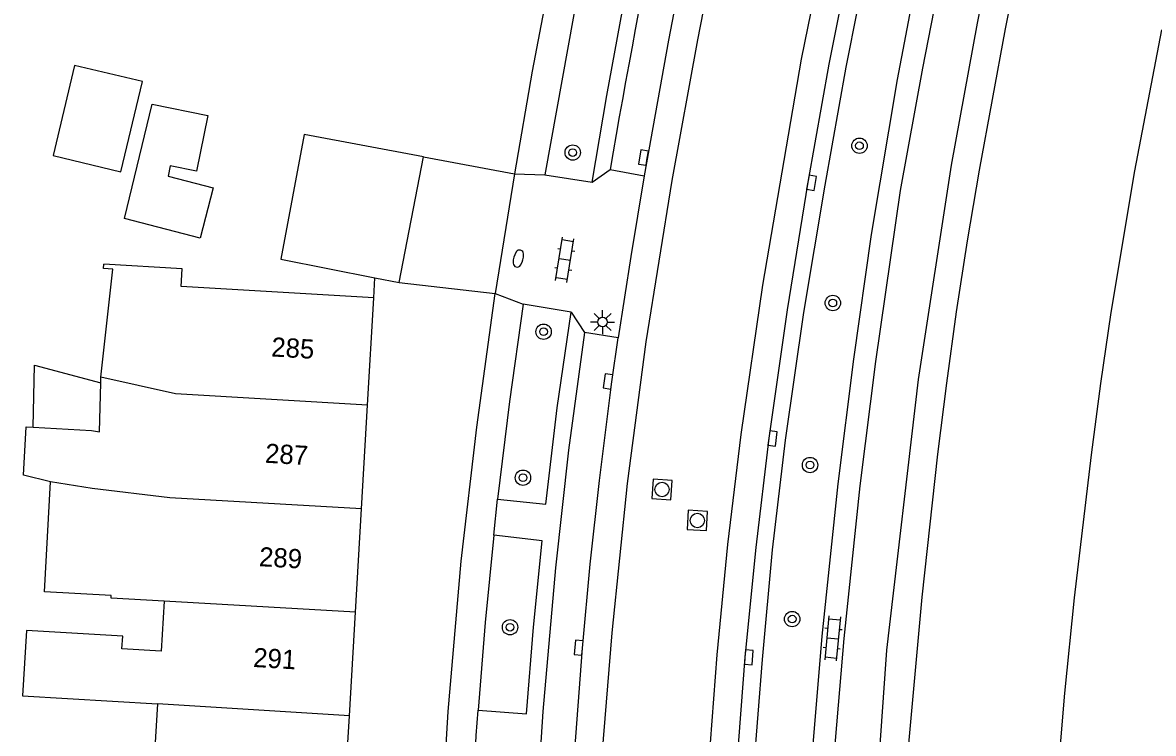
# Model space of a CAD drawing. Extents: x 124000 to 128010, y 398999 to 403000.
# Drawn here: x 127597 to 127655.9, y 399753.6 to 399790.6 of the extents above; entities that cross this region are included whole.
import ezdxf

# ---------------------------------------------------------------- set-up
doc = ezdxf.new("R2010")
doc.units = 0
for name, color, linetype in [('gg-afsc-erfafscheiding', 7, 'Continuous'), ('gg-afsc-hekwerk', 7, 'Continuous'), ('gg-afsc-muur', 7, 'Continuous'), ('gg-anno-huisnummerreeks BGT', 7, 'Continuous'), ('gg-bbg-bijgebouw', 7, 'Continuous'), ('gg-bbg-gedigitaliseerde bebouwing', 7, 'Continuous'), ('gg-bbg-gedigitaliseerde bijgebouw', 7, 'Continuous'), ('gg-bbg-hoofdgebouw', 7, 'Continuous'), ('gg-bbg-luifel en loopbrug', 7, 'Continuous'), ('gg-bbg-tussenscheiding', 7, 'Continuous'), ('gg-knt-verharding', 7, 'Continuous'), ('gg-knt-verharding nz', 7, 'Continuous'), ('gg-kntw-beschoeiing', 7, 'Continuous'), ('gt-grn-groengrens', 7, 'Continuous'), ('gt-grn-weggrens', 7, 'Continuous'), ('gt-symb-boom', 7, 'Continuous'), ('gt-symb-brandkraan', 7, 'Continuous'), ('gt-symb-klinker verharding', 7, 'Continuous'), ('gt-symb-kolk', 7, 'Continuous'), ('gt-symb-lichtmast', 7, 'Continuous'), ('gt-symb-rioolschacht', 7, 'Continuous')]:
    doc.layers.add(name, color=color, linetype=linetype)

# ---------------------------------------------------------------- blocks, each defined once
blk = doc.blocks.new('gt0-RS')
at = {"layer": 'gt-symb-rioolschacht'}
blk.add_lwpolyline([(-0.5, -0.5), (0.5, -0.5), (0.5, 0.5), (-0.5, 0.5)], close=True, dxfattribs=at)
blk.add_circle((0, 0), 0.375, dxfattribs=at)
blk = doc.blocks.new('gt0-BOOM')
at = {"layer": 'gt-symb-boom'}
for radius in [0.4, 0.2]:
    blk.add_circle((0, 0), radius, dxfattribs=at)
blk = doc.blocks.new('gt0-KOLK')
at = {"layer": 'gt-symb-kolk'}
blk.add_lwpolyline([(0, 0), (0.375, 0), (0.375, 0.4), (-0.375, 0.4), (-0.375, 0), (0, 0)], dxfattribs=at)
blk = doc.blocks.new('gt0-KL1')
at = {"layer": 'gt-symb-klinker verharding'}
for p, q in [((-1.15, 0.3), (1.15, 0.3)), ((-1, -0.3), (-1, 0.3)), ((-0.5, 0.3), (-0.5, 0.45)), ((0, -0.3), (0, 0.3)), ((0.5, 0.3), (0.5, 0.45)), ((1, -0.3), (1, 0.3)), ((-1.15, -0.3), (1.15, -0.3)), ((-0.5, -0.45), (-0.5, -0.3)), ((0.5, -0.45), (0.5, -0.3))]:
    blk.add_line(p, q, dxfattribs=at)
blk = doc.blocks.new('gt0-LMAST')
at = {"layer": 'gt-symb-lichtmast'}
for p, q in [((-0.005, 0.246), (-0.005, 0.621)), ((-0.182, 0.173), (-0.447, 0.438)), ((0.172, 0.173), (0.437, 0.438)), ((-0.255, -0.004), (-0.63, -0.004)), ((-0.182, -0.181), (-0.447, -0.446)), ((-0.005, -0.254), (-0.005, -0.629)), ((0.437, -0.446), (0.172, -0.181)), ((0.245, -0.004), (0.62, -0.004))]:
    blk.add_line(p, q, dxfattribs=at)
blk.add_circle((-0.005, -0.004), 0.25, dxfattribs=at)
blk = doc.blocks.new('gt0-BR')
at = {"layer": 'gt-symb-brandkraan'}
for centre, radius, start, end in [((-0.244, 0), 0.206, 107.56694, 252.43307), ((0.599, -2.664), 3, 106.89205, 107.56694), ((0, -0.691), 0.938, 73.10799, 106.89205), ((-0.599, -2.664), 3, 72.43309, 73.10799), ((0.244, 0), 0.206, 287.56695, 72.43309), ((0.599, 2.664), 3, 252.43307, 253.10797), ((0, 0.691), 0.938, 253.10797, 286.89206), ((-0.599, 2.664), 3, 286.89206, 287.56695)]:
    blk.add_arc(centre, radius, start, end, dxfattribs=at)

msp = doc.modelspace()

# ---------------------------------------------------------------- linework, layer by layer
at = {"layer": 'gg-afsc-erfafscheiding'}
for p, q in [((127617.9, 399783.611), (127622.65, 399782.722)), ((127615.316, 399776.279), (127615.377, 399777.319))]:
    msp.add_line(p, q, dxfattribs=at)
at = {"layer": 'gg-afsc-hekwerk'}
msp.add_lwpolyline([(127629.676, 399816.605), (127625.244, 399796.898), (127623.559, 399788.075), (127622.65, 399782.722)], dxfattribs=at)
at = {"layer": 'gg-afsc-muur'}
msp.add_line((127616.643, 399777.069), (127621.639, 399776.496), dxfattribs=at)
at = {"layer": 'gg-bbg-bijgebouw'}
for p, q in [((127616.643, 399777.069), (127617.9, 399783.611)), ((127615.377, 399777.319), (127616.643, 399777.069))]:
    msp.add_line(p, q, dxfattribs=at)
msp.add_lwpolyline([(127617.9, 399783.611), (127611.695, 399784.772), (127610.481, 399778.285), (127615.377, 399777.319)], dxfattribs=at)
at = {"layer": 'gg-bbg-gedigitaliseerde bebouwing'}
for p, q in [((127601.109, 399771.839), (127601.117, 399772.132)), ((127598.485, 399766.697), (127597.078, 399767.035)), ((127604.061, 399755.121), (127603.739, 399749.704))]:
    msp.add_line(p, q, dxfattribs=at)
for points in [[(127601.117, 399772.132), (127601.738, 399777.77), (127601.25, 399777.798), (127601.263, 399778.018)], [(127597.581, 399769.532), (127600.627, 399769.361), (127601.036, 399769.297), (127601.109, 399771.839)], [(127597.078, 399767.035), (127597.216, 399769.552), (127597.581, 399769.532)], [(127604.399, 399760.481), (127601.643, 399760.632), (127601.651, 399760.772), (127598.171, 399760.963), (127598.485, 399766.697)], [(127604.399, 399760.481), (127604.256, 399757.875), (127602.21, 399757.984), (127602.246, 399758.651), (127597.237, 399758.944), (127597.037, 399755.54), (127604.061, 399755.121)]]:
    msp.add_lwpolyline(points, dxfattribs=at)
at = {"layer": 'gg-bbg-gedigitaliseerde bijgebouw'}
msp.add_lwpolyline([(127599.743, 399788.376), (127598.619, 399783.68), (127602.153, 399782.834), (127603.276, 399787.531), (127599.743, 399788.376)], dxfattribs=at)
at = {"layer": 'gg-bbg-hoofdgebouw'}
for p, q in [((127614.989, 399770.679), (127615.316, 399776.279)), ((127614.675, 399765.288), (127614.989, 399770.679)), ((127614.36, 399759.897), (127614.675, 399765.288)), ((127614.046, 399754.506), (127614.36, 399759.897)), ((127613.732, 399749.117), (127614.046, 399754.506))]:
    msp.add_line(p, q, dxfattribs=at)
msp.add_lwpolyline([(127615.316, 399776.279), (127605.283, 399776.862), (127605.336, 399777.781), (127601.263, 399778.018)], dxfattribs=at)
at = {"layer": 'gg-bbg-luifel en loopbrug'}
for points in [[(127603.789, 399786.351), (127606.675, 399785.761), (127606.085, 399782.876), (127604.725, 399783.153), (127604.612, 399782.604), (127606.954, 399781.993), (127606.272, 399779.378), (127602.335, 399780.405), (127603.789, 399786.351)], [(127597.581, 399769.532), (127597.654, 399772.764), (127601.109, 399771.839)]]:
    msp.add_lwpolyline(points, dxfattribs=at)
at = {"layer": 'gg-bbg-tussenscheiding'}
for p, q in [((127614.675, 399765.288), (127604.694, 399765.863)), ((127614.36, 399759.897), (127604.399, 399760.481)), ((127614.046, 399754.506), (127604.061, 399755.121))]:
    msp.add_line(p, q, dxfattribs=at)
for points in [[(127614.989, 399770.679), (127604.989, 399771.265), (127601.117, 399772.132)], [(127604.694, 399765.863), (127600.656, 399766.35), (127598.485, 399766.697)]]:
    msp.add_lwpolyline(points, dxfattribs=at)
at = {"layer": 'gg-knt-verharding'}
for p, q in [((127627.617, 399782.957), (127629.402, 399782.633)), ((127622.65, 399782.722), (127621.639, 399776.496)), ((127624.226, 399782.674), (127626.683, 399782.288)), ((127625.601, 399775.532), (127623.102, 399775.935)), ((127628.048, 399774.196), (127626.283, 399774.461))]:
    msp.add_line(p, q, dxfattribs=at)
for points in [[(127631.238, 399816.237), (127629.559, 399809.324), (127627.986, 399802.386), (127626.799, 399796.717), (127625.727, 399791.025), (127624.226, 399782.674)], [(127626.683, 399782.288), (127627.445, 399786.817), (127628.28, 399791.333), (127629.397, 399796.892), (127630.573, 399802.439), (127633.616, 399815.635)], [(127642.579, 399787.646), (127644.024, 399795.218), (127645.317, 399803.127), (127647.037, 399812.35)], [(127647.536, 399808.327), (127646.492, 399802.943), (127645.209, 399795.003), (127643.888, 399788.235)], [(127643.175, 399807.939), (127641.387, 399800.057), (127640.221, 399794.557), (127639.017, 399788.436), (127637.914, 399782.296), (127636.837, 399775.641), (127635.882, 399768.967), (127635.201, 399763.27), (127634.644, 399757.559), (127634.21, 399751.848), (127633.872, 399746.13), (127633.562, 399739.892), (127633.351, 399733.65), (127633.272, 399727.41), (127633.317, 399721.17), (127633.366, 399719.351)], [(127643.737, 399806.161), (127642.368, 399800.301), (127641.103, 399794.417), (127639.896, 399788.285), (127638.792, 399782.133), (127637.698, 399775.505), (127636.731, 399768.858), (127636.067, 399763.153), (127635.53, 399757.435), (127635.094, 399751.74), (127634.748, 399746.038), (127634.436, 399739.885), (127634.23, 399733.728), (127634.171, 399727.451), (127634.235, 399721.174), (127634.285, 399719.353)], [(127643.888, 399788.235), (127642.727, 399781.857), (127641.438, 399772.952), (127640.623, 399766.482), (127639.79, 399758.53), (127639.116, 399750.562), (127638.633, 399742.649), (127638.346, 399734.726), (127638.291, 399727.005), (127638.421, 399719.285), (127638.704, 399711.329), (127639.157, 399703.381), (127639.763, 399695.868), (127640.546, 399688.371), (127641.548, 399680.522), (127642.721, 399672.697), (127644.09, 399664.613), (127645.65, 399656.563)], [(127635.019, 399704.048), (127637.96, 399704.297), (127637.537, 399711.832), (127637.272, 399719.375), (127637.149, 399727.042), (127637.21, 399734.71), (127637.51, 399742.717), (127638.002, 399750.714), (127638.665, 399758.653), (127639.487, 399766.577), (127640.314, 399773.077), (127641.235, 399779.564), (127642.579, 399787.646)], [(127629.402, 399782.633), (127628.699, 399778.419), (127628.048, 399774.196)], [(127618.112, 399719.202), (127618.068, 399724.805), (127618.134, 399730.408), (127618.357, 399738.645), (127618.714, 399746.878), (127619.198, 399754.726), (127619.873, 399762.559), (127620.68, 399769.537), (127621.639, 399776.496)], [(127623.102, 399775.935), (127622.378, 399770.865), (127621.767, 399765.78)], [(127621.767, 399765.78), (127624.281, 399765.52), (127624.873, 399770.535), (127625.601, 399775.532)], [(127626.283, 399774.461), (127625.449, 399768.345), (127624.771, 399762.209), (127624.118, 399754.73), (127623.626, 399747.238), (127623.281, 399738.744), (127623.029, 399730.247), (127622.999, 399727.934), (127624.817, 399727.875)], [(127620.746, 399754.806), (127623.272, 399754.605), (127623.639, 399759.113), (127624.079, 399763.615), (127621.569, 399763.913)], [(127621.569, 399763.913), (127621.121, 399759.363), (127620.746, 399754.806)]]:
    msp.add_lwpolyline(points, dxfattribs=at)
msp.add_arc((128059.841, 399708.674), 438.561, 166.37391, 170.24826, dxfattribs=at)
at = {"layer": 'gg-knt-verharding nz'}
for points in [[(127637.266, 399813.484), (127634.943, 399803.414), (127633.547, 399796.738), (127632.179, 399789.704), (127630.831, 399782.387), (127629.483, 399773.986), (127628.504, 399766.596), (127627.72, 399758.828), (127627.192, 399752.451), (127626.815, 399745.921), (127626.527, 399739.54), (127626.267, 399727.859), (127626.288, 399719.358), (127626.289, 399719.334)], [(127631.916, 399719.347), (127631.867, 399721.152), (127631.901, 399733.682), (127632.424, 399746.203), (127632.763, 399751.946), (127633.199, 399757.684), (127633.759, 399763.426), (127634.444, 399769.157), (127635.571, 399776.923), (127637.592, 399788.704), (127639.97, 399800.367), (127642.767, 399812.36)], [(127635.343, 399811.586), (127633.527, 399803.726), (127631.841, 399795.836), (127630.669, 399789.695), (127629.402, 399782.633)], [(127624.817, 399727.875), (127624.811, 399730.528), (127624.862, 399733.18), (127625.078, 399739.589), (127625.367, 399745.995), (127625.729, 399752.018), (127626.178, 399758.035), (127626.59, 399762.403), (127627.064, 399766.764), (127627.71, 399771.894), (127628.048, 399774.196)]]:
    msp.add_lwpolyline(points, dxfattribs=at)
at = {"layer": 'gg-kntw-beschoeiing'}
for points in [[(127642.365, 399716.124), (127642.149, 399723.452), (127642.127, 399730.804), (127642.189, 399734.549), (127642.302, 399738.293), (127642.658, 399745.775), (127643.183, 399753.236), (127643.866, 399760.685), (127644.679, 399768.123), (127645.143, 399771.836), (127645.66, 399775.541), (127646.231, 399779.238), (127646.857, 399782.927), (127648.209, 399790.287), (127649.086, 399794.689), (127650.026, 399799.078), (127651.201, 399803.933), (127653.541, 399805.43), (127654.302, 399805.221)], [(127656.954, 399671.375), (127655.783, 399678.766), (127654.716, 399686.173), (127654.236, 399689.883), (127653.814, 399693.601), (127653.45, 399697.32), (127653.142, 399701.045), (127652.641, 399708.503), (127652.26, 399715.965), (127652.127, 399719.699), (127652.048, 399723.434), (127652.038, 399730.914), (127652.22, 399738.391), (127652.596, 399746.373), (127650.76, 399748.73), (127650.875, 399750.712), (127651.296, 399755.688), (127651.797, 399760.656), (127652.678, 399768.093), (127653.171, 399771.805), (127653.714, 399775.51), (127654.946, 399782.883), (127656.338, 399790.228)]]:
    msp.add_lwpolyline(points, dxfattribs=at)
at = {"layer": 'gt-grn-groengrens'}
msp.add_lwpolyline([(127655.897, 399806.422), (127654.638, 399806.684), (127653.294, 399807.053), (127649.885, 399804.872), (127648.562, 399799.408), (127647.622, 399795.015), (127646.739, 399790.583), (127645.379, 399783.181), (127643.655, 399772.023), (127642.005, 399757.92), (127641.159, 399745.836), (127640.689, 399734.591), (127640.649, 399723.444), (127640.904, 399714.777)], dxfattribs=at)
at = {"layer": 'gt-grn-weggrens'}
for p, q in [((127626.683, 399782.288), (127627.617, 399782.957)), ((127622.65, 399782.722), (127624.226, 399782.674)), ((127621.639, 399776.496), (127623.102, 399775.935)), ((127625.601, 399775.532), (127626.283, 399774.461)), ((127621.569, 399763.913), (127621.767, 399765.78))]:
    msp.add_line(p, q, dxfattribs=at)
msp.add_lwpolyline([(127620.611, 399752.677), (127620.647, 399753.474), (127620.746, 399754.806)], dxfattribs=at)

# ---------------------------------------------------------------- block references
at = {"layer": 'gt-symb-boom'}
for p in [(127640.604, 399784.193), (127625.675, 399783.837), (127639.216, 399776.002), (127624.159, 399774.507), (127638.029, 399767.564), (127623.085, 399766.905), (127637.1, 399759.543), (127622.411, 399759.116)]:
    msp.add_blockref('gt0-BOOM', p, dxfattribs=at)
at = {"layer": 'gt-symb-brandkraan', "rotation": 74.93576605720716}
msp.add_blockref('gt0-BR', (127622.847, 399778.318), dxfattribs=at)
at = {"layer": 'gt-symb-klinker verharding'}
for p, rotation in [((127625.261, 399778.256), 80.90519502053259), ((127639.205, 399758.538), -95.51097695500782)]:
    msp.add_blockref('gt0-KL1', p, dxfattribs=dict(at, rotation=rotation))
at = {"layer": 'gt-symb-kolk'}
for p, rotation in [((127629.553, 399783.544), 80.49998940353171), ((127637.914, 399782.296), -99.66950525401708), ((127627.71, 399771.894), 82.00768607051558), ((127635.882, 399768.967), -97.3523793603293), ((127626.178, 399758.035), 85.00791883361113), ((127634.644, 399757.559), -95.04916646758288)]:
    msp.add_blockref('gt0-KOLK', p, dxfattribs=dict(at, rotation=rotation))
at = {"layer": 'gt-symb-lichtmast'}
msp.add_blockref('gt0-LMAST', (127627.234, 399775.016), dxfattribs=at)
at = {"layer": 'gt-symb-rioolschacht'}
for p, rotation in [((127630.324, 399766.291), 86.33074590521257), ((127632.163, 399764.676), 86.55950512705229)]:
    msp.add_blockref('gt0-RS', p, dxfattribs=dict(at, rotation=rotation))

# ---------------------------------------------------------------- texts
at = {"layer": 'gg-anno-huisnummerreeks BGT'}
for s, p in [('285', (127609.964, 399773.221)), ('287', (127609.641, 399767.686)), ('289', (127609.327, 399762.299)), ('291', (127609.021, 399757.05))]:
    msp.add_text(s, height=1, rotation=356.7, dxfattribs=at).set_placement(p)

doc.saveas('drawing.dxf')
